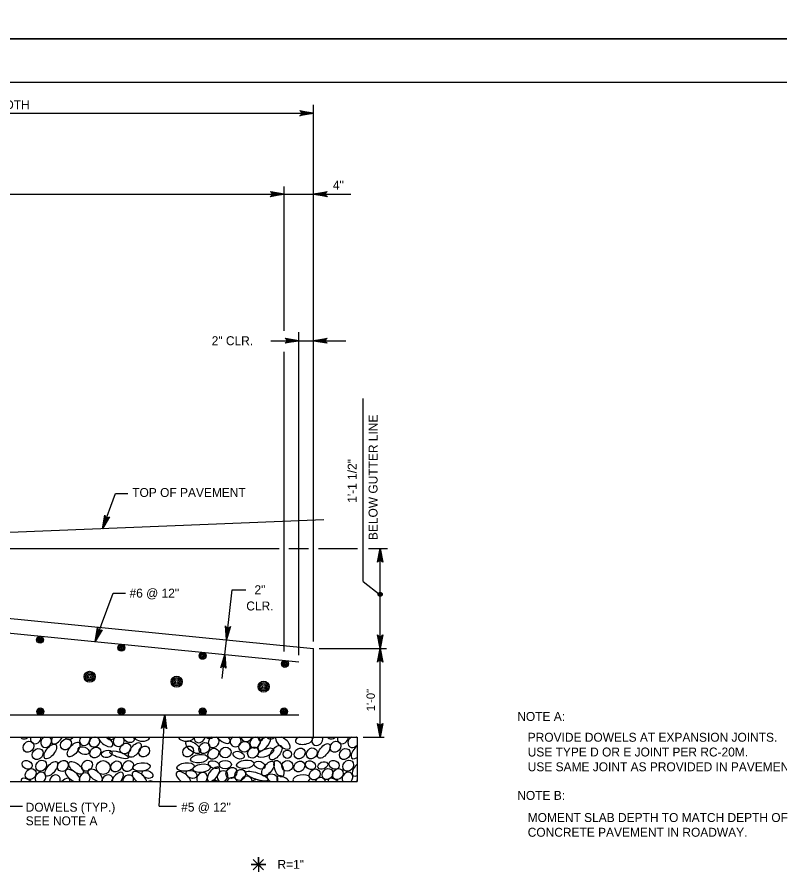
# Model space of a CAD drawing. Extents: x 638167 to 640248, y 296544 to 298920.
# Drawn here: x 638481.4 to 638743.6, y 298039.1 to 298334 of the extents above; entities that cross this region are included whole.
import ezdxf

# ---------------------------------------------------------------- set-up
doc = ezdxf.new("R2010")
doc.units = 0
for name, color, linetype in [('1', 7, 'Continuous'), ('50', 7, 'Continuous'), ('57', 7, 'Continuous'), ('PLT-BNDY', 7, 'Continuous')]:
    doc.layers.add(name, color=color, linetype=linetype)

# ---------------------------------------------------------------- blocks, each defined once
blk = doc.blocks.new('BAR')
at = {"layer": '50'}
for radius in [2, 1.5, 1, 0.5]:
    blk.add_circle((0, 0), radius, dxfattribs=at)
blk = doc.blocks.new('DIMDOT')
at = {"layer": '57'}
for radius in [2, 1]:
    blk.add_circle((0, 0), radius, dxfattribs=at)

msp = doc.modelspace()

# ---------------------------------------------------------------- linework, layer by layer
at = {"layer": '1'}
for p, q in [((638991.78, 298311.48), (638205.78, 298311.48)), ((638583.3, 298119.26), (638583.3, 298303.81)), ((638288.02, 298300.95), (638583.3, 298300.95)), ((638573.14, 298226.1), (638573.14, 298275.76)), ((638288.02, 298273.13), (638596.12, 298273.13)), ((638578.22, 298114.58), (638578.22, 298225.68)), ((638568.59, 298222.7), (638594.42, 298222.7)), ((638573.14, 298115.86), (638573.14, 298218.87)), ((638600.36, 298139.94), (638600.36, 298202.84)), ((638510.69, 298158.06), (638515.19, 298170.14)), ((638515.19, 298170.14), (638519.44, 298170.14)), ((638586.78, 298161.11), (638478.9, 298156.79)), ((638341.35, 298151.22), (638571.51, 298151.22)), ((638574.8, 298151.22), (638581.57, 298151.22)), ((638585.04, 298151.22), (638598.45, 298151.22)), ((638602.24, 298151.22), (638608.75, 298151.22)), ((638606.19, 298086.44), (638606.19, 298151.22)), ((638297.78, 298140.07), (638578.22, 298112.32)), ((638339.46, 298141.06), (638583.3, 298116.92)), ((638600.36, 298139.94), (638606.19, 298135.31)), ((638551.87, 298106.54), (638555.29, 298137.11)), ((638555.29, 298137.11), (638560.05, 298137.11)), ((638508.2, 298119.25), (638514.4, 298135.89)), ((638514.4, 298135.89), (638518.65, 298135.89)), ((638583.3, 298086.44), (638583.3, 298116.92)), ((638585.28, 298116.92), (638608.37, 298116.92)), ((638291.5, 298094.06), (638578.22, 298094.06)), ((638530.24, 298062.68), (638532.15, 298094.06)), ((638288.02, 298086.44), (638583.3, 298086.44)), ((638583.3, 298086.44), (638598.3, 298086.44)), ((638598.3, 298086.44), (638598.3, 298071.2)), ((638600.3, 298086.44), (638607.6, 298086.44)), ((638273.02, 298071.2), (638598.3, 298071.2)), ((638477.91, 298062.68), (638483.2, 298062.68)), ((638530.24, 298062.68), (638536.19, 298062.68)), ((638564.31, 298042.61), (638564.31, 298042.61))]:
    msp.add_line(p, q, dxfattribs=at)
for points in [[(638583.3, 298300.95), (638578.6, 298300.06), (638578.78, 298300.19), (638578.96, 298300.32), (638579.05, 298300.47), (638579.15, 298300.63), (638579.17, 298300.79), (638579.2, 298300.95), (638579.17, 298301.1), (638579.15, 298301.26), (638579.05, 298301.42), (638578.96, 298301.58), (638578.78, 298301.7), (638578.6, 298301.83), (638583.3, 298300.95), (638578.78, 298301.7), (638578.96, 298301.58), (638583.3, 298300.95), (638579.05, 298301.42), (638579.15, 298301.26), (638583.3, 298300.95), (638579.17, 298301.1), (638579.2, 298300.95), (638583.3, 298300.95), (638579.17, 298300.79), (638579.15, 298300.63), (638583.3, 298300.95), (638579.05, 298300.47), (638578.96, 298300.32), (638583.3, 298300.95), (638578.78, 298300.19)], [(638573.14, 298273.13), (638568.44, 298272.25), (638568.62, 298272.38), (638568.8, 298272.5), (638568.89, 298272.66), (638568.99, 298272.82), (638569.01, 298272.98), (638569.04, 298273.13), (638569.01, 298273.29), (638568.99, 298273.45), (638568.89, 298273.61), (638568.8, 298273.76), (638568.62, 298273.89), (638568.44, 298274.02), (638573.14, 298273.13), (638568.62, 298273.89), (638568.8, 298273.76), (638573.14, 298273.13), (638568.89, 298273.61), (638568.99, 298273.45), (638573.14, 298273.13), (638569.01, 298273.29), (638569.04, 298273.13), (638573.14, 298273.13), (638569.01, 298272.98), (638568.99, 298272.82), (638573.14, 298273.13), (638568.89, 298272.66), (638568.8, 298272.5), (638573.14, 298273.13), (638568.62, 298272.38)], [(638583.3, 298273.13), (638587.99, 298274.02), (638587.81, 298273.89), (638587.63, 298273.76), (638587.54, 298273.61), (638587.45, 298273.45), (638587.42, 298273.29), (638587.39, 298273.13), (638587.42, 298272.98), (638587.45, 298272.82), (638587.54, 298272.66), (638587.63, 298272.5), (638587.81, 298272.38), (638587.99, 298272.25), (638583.3, 298273.13), (638587.81, 298272.38), (638587.63, 298272.5), (638583.3, 298273.13), (638587.54, 298272.66), (638587.45, 298272.82), (638583.3, 298273.13), (638587.42, 298272.98), (638587.39, 298273.13), (638583.3, 298273.13), (638587.42, 298273.29), (638587.45, 298273.45), (638583.3, 298273.13), (638587.54, 298273.61), (638587.63, 298273.76), (638583.3, 298273.13), (638587.81, 298273.89)], [(638578.22, 298222.7), (638573.52, 298221.82), (638573.7, 298221.94), (638573.88, 298222.07), (638573.97, 298222.22), (638574.07, 298222.38), (638574.09, 298222.54), (638574.12, 298222.7), (638574.09, 298222.85), (638574.07, 298223.01), (638573.97, 298223.17), (638573.88, 298223.33), (638573.7, 298223.45), (638573.52, 298223.58), (638578.22, 298222.7), (638573.7, 298223.45), (638573.88, 298223.33), (638578.22, 298222.7), (638573.97, 298223.17), (638574.07, 298223.01), (638578.22, 298222.7), (638574.09, 298222.85), (638574.12, 298222.7), (638578.22, 298222.7), (638574.09, 298222.54), (638574.07, 298222.38), (638578.22, 298222.7), (638573.97, 298222.22), (638573.88, 298222.07), (638578.22, 298222.7), (638573.7, 298221.94)], [(638583.3, 298222.7), (638587.99, 298223.58), (638587.81, 298223.45), (638587.63, 298223.33), (638587.54, 298223.17), (638587.45, 298223.01), (638587.42, 298222.85), (638587.39, 298222.7), (638587.42, 298222.54), (638587.45, 298222.38), (638587.54, 298222.22), (638587.63, 298222.07), (638587.81, 298221.94), (638587.99, 298221.82), (638583.3, 298222.7), (638587.81, 298221.94), (638587.63, 298222.07), (638583.3, 298222.7), (638587.54, 298222.22), (638587.45, 298222.38), (638583.3, 298222.7), (638587.42, 298222.54), (638587.39, 298222.7), (638583.3, 298222.7), (638587.42, 298222.85), (638587.45, 298223.01), (638583.3, 298222.7), (638587.54, 298223.17), (638587.63, 298223.33), (638583.3, 298222.7), (638587.81, 298223.45)], [(638510.69, 298158.06), (638511.5, 298162.77), (638511.56, 298162.56), (638511.61, 298162.35), (638511.73, 298162.2), (638511.84, 298162.06), (638511.98, 298161.98), (638512.12, 298161.9), (638512.27, 298161.87), (638512.43, 298161.84), (638512.61, 298161.87), (638512.79, 298161.91), (638512.97, 298162.03), (638513.15, 298162.16), (638510.69, 298158.06), (638512.97, 298162.03), (638512.79, 298161.91), (638510.69, 298158.06), (638512.61, 298161.87), (638512.43, 298161.84), (638510.69, 298158.06), (638512.27, 298161.87), (638512.12, 298161.9), (638510.69, 298158.06), (638511.98, 298161.98), (638511.84, 298162.06), (638510.69, 298158.06), (638511.73, 298162.2), (638511.61, 298162.35), (638510.69, 298158.06), (638511.56, 298162.56)], [(638606.19, 298151.22), (638607.07, 298146.52), (638606.94, 298146.7), (638606.82, 298146.88), (638606.66, 298146.97), (638606.5, 298147.07), (638606.35, 298147.09), (638606.19, 298147.12), (638606.03, 298147.09), (638605.87, 298147.07), (638605.72, 298146.97), (638605.56, 298146.88), (638605.43, 298146.7), (638605.31, 298146.52), (638606.19, 298151.22), (638605.43, 298146.7), (638605.56, 298146.88), (638606.19, 298151.22), (638605.72, 298146.97), (638605.87, 298147.07), (638606.19, 298151.22), (638606.03, 298147.09), (638606.19, 298147.12), (638606.19, 298151.22), (638606.35, 298147.09), (638606.5, 298147.07), (638606.19, 298151.22), (638606.66, 298146.97), (638606.82, 298146.88), (638606.19, 298151.22), (638606.94, 298146.7)], [(638508.2, 298119.25), (638509.01, 298123.96), (638509.07, 298123.75), (638509.12, 298123.53), (638509.24, 298123.39), (638509.35, 298123.25), (638509.49, 298123.17), (638509.63, 298123.09), (638509.78, 298123.06), (638509.94, 298123.03), (638510.12, 298123.06), (638510.3, 298123.09), (638510.48, 298123.22), (638510.66, 298123.35), (638508.2, 298119.25), (638510.48, 298123.22), (638510.3, 298123.09), (638508.2, 298119.25), (638510.12, 298123.06), (638509.94, 298123.03), (638508.2, 298119.25), (638509.78, 298123.06), (638509.63, 298123.09), (638508.2, 298119.25), (638509.49, 298123.17), (638509.35, 298123.25), (638508.2, 298119.25), (638509.24, 298123.39), (638509.12, 298123.53), (638508.2, 298119.25), (638509.07, 298123.75)], [(638553.36, 298119.89), (638553.01, 298124.65), (638553.11, 298124.46), (638553.22, 298124.27), (638553.37, 298124.16), (638553.51, 298124.04), (638553.67, 298124), (638553.82, 298123.96), (638553.98, 298123.97), (638554.14, 298123.97), (638554.3, 298124.05), (638554.47, 298124.13), (638554.62, 298124.29), (638554.76, 298124.46), (638553.36, 298119.89), (638554.62, 298124.29), (638554.47, 298124.13), (638553.36, 298119.89), (638554.3, 298124.05), (638554.14, 298123.97), (638553.36, 298119.89), (638553.98, 298123.97), (638553.82, 298123.96), (638553.36, 298119.89), (638553.67, 298124), (638553.51, 298124.04), (638553.36, 298119.89), (638553.37, 298124.16), (638553.22, 298124.27), (638553.36, 298119.89), (638553.11, 298124.46)], [(638606.19, 298116.92), (638605.31, 298121.62), (638605.43, 298121.44), (638605.56, 298121.26), (638605.72, 298121.17), (638605.87, 298121.07), (638606.03, 298121.05), (638606.19, 298121.02), (638606.35, 298121.05), (638606.5, 298121.07), (638606.66, 298121.17), (638606.82, 298121.26), (638606.94, 298121.44), (638607.07, 298121.62), (638606.19, 298116.92), (638606.94, 298121.44), (638606.82, 298121.26), (638606.19, 298116.92), (638606.66, 298121.17), (638606.5, 298121.07), (638606.19, 298116.92), (638606.35, 298121.05), (638606.19, 298121.02), (638606.19, 298116.92), (638606.03, 298121.05), (638605.87, 298121.07), (638606.19, 298116.92), (638605.72, 298121.17), (638605.56, 298121.26), (638606.19, 298116.92), (638605.43, 298121.44)], [(638606.19, 298116.92), (638607.07, 298112.23), (638606.94, 298112.41), (638606.82, 298112.59), (638606.66, 298112.68), (638606.5, 298112.78), (638606.35, 298112.8), (638606.19, 298112.83), (638606.03, 298112.8), (638605.87, 298112.78), (638605.72, 298112.68), (638605.56, 298112.59), (638605.43, 298112.41), (638605.31, 298112.23), (638606.19, 298116.92), (638605.43, 298112.41), (638605.56, 298112.59), (638606.19, 298116.92), (638605.72, 298112.68), (638605.87, 298112.78), (638606.19, 298116.92), (638606.03, 298112.8), (638606.19, 298112.83), (638606.19, 298116.92), (638606.35, 298112.8), (638606.5, 298112.78), (638606.19, 298116.92), (638606.66, 298112.68), (638606.82, 298112.59), (638606.19, 298116.92), (638606.94, 298112.41)], [(638552.8, 298114.84), (638553.15, 298110.07), (638553.05, 298110.26), (638552.95, 298110.46), (638552.8, 298110.57), (638552.65, 298110.68), (638552.5, 298110.72), (638552.35, 298110.77), (638552.19, 298110.76), (638552.03, 298110.75), (638551.86, 298110.67), (638551.69, 298110.6), (638551.55, 298110.43), (638551.4, 298110.27), (638552.8, 298114.84), (638551.55, 298110.43), (638551.69, 298110.6), (638552.8, 298114.84), (638551.86, 298110.67), (638552.03, 298110.75), (638552.8, 298114.84), (638552.19, 298110.76), (638552.35, 298110.77), (638552.8, 298114.84), (638552.5, 298110.72), (638552.65, 298110.68), (638552.8, 298114.84), (638552.8, 298110.57), (638552.95, 298110.46), (638552.8, 298114.84), (638553.05, 298110.26)], [(638532.15, 298094.06), (638532.74, 298089.32), (638532.63, 298089.51), (638532.51, 298089.7), (638532.36, 298089.8), (638532.21, 298089.9), (638532.05, 298089.94), (638531.9, 298089.98), (638531.74, 298089.96), (638531.58, 298089.94), (638531.42, 298089.86), (638531.26, 298089.77), (638531.12, 298089.6), (638530.98, 298089.43), (638532.15, 298094.06), (638531.12, 298089.6), (638531.26, 298089.77), (638532.15, 298094.06), (638531.42, 298089.86), (638531.58, 298089.94), (638532.15, 298094.06), (638531.74, 298089.96), (638531.9, 298089.98), (638532.15, 298094.06), (638532.05, 298089.94), (638532.21, 298089.9), (638532.15, 298094.06), (638532.36, 298089.8), (638532.51, 298089.7), (638532.15, 298094.06), (638532.63, 298089.51)], [(638606.19, 298086.44), (638605.31, 298091.14), (638605.43, 298090.96), (638605.56, 298090.78), (638605.72, 298090.69), (638605.87, 298090.59), (638606.03, 298090.57), (638606.19, 298090.54), (638606.35, 298090.57), (638606.5, 298090.59), (638606.66, 298090.69), (638606.82, 298090.78), (638606.94, 298090.96), (638607.07, 298091.14), (638606.19, 298086.44), (638606.94, 298090.96), (638606.82, 298090.78), (638606.19, 298086.44), (638606.66, 298090.69), (638606.5, 298090.59), (638606.19, 298086.44), (638606.35, 298090.57), (638606.19, 298090.54), (638606.19, 298086.44), (638606.03, 298090.57), (638605.87, 298090.59), (638606.19, 298086.44), (638605.72, 298090.69), (638605.56, 298090.78), (638606.19, 298086.44), (638605.43, 298090.96)], [(638562.53, 298044.39), (638566.1, 298040.83), (638564.31, 298042.61), (638566.1, 298044.39), (638562.53, 298040.83), (638564.31, 298042.61), (638561.79, 298042.61), (638566.83, 298042.61), (638564.31, 298042.61), (638564.31, 298045.13), (638564.31, 298040.09)]]:
    msp.add_lwpolyline(points, dxfattribs=at)
msp.add_circle((638510.98, 298075.94), 2.39, dxfattribs=at)
for centre, major_axis, ratio, start_param, end_param in [((638484.06, 298087.74), (1.35, 1.52), 0.844245, 2.967408, 4.603431), ((638487.78, 298086.05), (1.35, 1.52), 0.844245, 2.008108, 5.562731), ((638491.34, 298084.75), (1.35, 1.52), 0.844245, 1.11244, 6.458399), ((638495.36, 298086.59), (-1.86, -2.36), 0.479042, 5.130486, 8.155839), ((638499.43, 298087.56), (1.35, 1.52), 0.844245, 2.840874, 4.729965), ((638504.66, 298085.42), (1.35, 1.52), 0.844245, 1.646659, 5.92418), ((638507.94, 298084.75), (-1.76, -0.7), 0.87402, 4.347672, 10.501851), ((638511.77, 298085.25), (-2.36, 1.86), 0.479042, 0.443803, 4.744324), ((638513.79, 298087.49), (1.35, 1.52), 0.844245, 2.798262, 4.772577), ((638516.32, 298085.04), (-1.78, -0.71), 0.948581, 5.012713, 9.897231), ((638519.78, 298085.99), (1.85, -0.65), 0.646802, 3.301963, 7.121802), ((638524.33, 298086.32), (2.57, -0.11), 0.504072, 3.123827, 6.463685), ((638539.49, 298086.32), (2.57, -0.11), 0.504072, 3.123827, 6.463685), ((638544.15, 298086.39), (1.35, 1.52), 0.844245, 2.187172, 5.383667), ((638547.83, 298087.89), (1.35, 1.52), 0.844245, 3.07937, 4.491469), ((638548.94, 298084.71), (1.35, 1.52), 0.844245, 1.061779, 6.50906), ((638552.1, 298086.42), (-2.36, 1.86), 0.479042, 1.014341, 4.173787), ((638556.53, 298084.88), (-1.78, -0.71), 0.948581, 4.858014, 10.05193), ((638560.19, 298086.73), (-1.78, -0.71), 0.948581, 6.041055, 8.868889), ((638563.25, 298084.57), (1.35, 1.52), 0.844245, 0.812597, 6.758242), ((638566.35, 298084.21), (-1.86, -2.36), 0.479042, 3.984367, 9.301958), ((638565.43, 298089.19), (0.61, 4.01), 0.282192, 2.36721, 4.002176), ((638568.82, 298087.7), (1.35, 1.52), 0.844245, 2.937326, 4.633513), ((638572.76, 298084.45), (-2.36, 1.86), 0.479042, 6.144575, 11.609923), ((638573.73, 298088.24), (1.35, 1.52), 0.844245, 3.456732, 4.114107), ((638580, 298085.41), (-2.99, -0.36), 0.479042, 5.260141, 9.956857), ((638579.38, 298088.95), (-1.86, -2.36), 0.479042, 0.238343, 0.481611), ((638582.63, 298088.32), (1.35, 1.52), 0.844245, 3.627473, 3.943366), ((638584.58, 298085.38), (1.35, 1.52), 0.844245, 1.619643, 5.951196), ((638589.66, 298087.74), (1.35, 1.52), 0.844245, 2.967408, 4.603431), ((638593.38, 298086.05), (1.35, 1.52), 0.844245, 2.008108, 5.562731), ((638596.94, 298084.75), (1.35, 1.52), 0.844245, 1.11244, 4.773193), ((638596.94, 298084.75), (1.35, 1.52), 0.844245, 6.27398, 6.458399), ((638598.39, 298081.48), (-1.86, -2.36), 0.479042, 4.204006, 7.267307), ((638500.45, 298073.17), (-2.36, 1.86), 0.479042, 3.037298, 8.434015), ((638508.23, 298073.3), (-2.36, 1.86), 0.479042, 2.873239, 8.598074), ((638548.87, 298073.65), (-1.86, -2.36), 0.479042, 0.613344, 6.389796), ((638598.73, 298075.52), (-1.86, -2.36), 0.479042, 4.365569, 7.105744), ((638485.22, 298070.11), (-2.36, 1.86), 0.479042, 4.69169, 6.779622), ((638489.38, 298072.44), (1.35, 1.52), 0.844245, 4.644979, 9.209045), ((638494.36, 298071.54), (1.35, 1.52), 0.844245, 5.179508, 8.674516), ((638497.41, 298069.76), (-1.86, -2.36), 0.479042, 2.538262, 4.464878), ((638504.58, 298072.18), (1.35, 1.52), 0.844245, 4.815265, 9.038759), ((638512.42, 298071.5), (1.35, 1.52), 0.844245, 5.200099, 8.653925), ((638515.74, 298071.82), (-1.86, -2.36), 0.479042, 1.685696, 5.317444), ((638519.53, 298071.48), (1.35, 1.52), 0.844245, 5.210279, 8.643745), ((638523.37, 298072.42), (-2.36, 1.86), 0.479042, 3.57213, 7.899183), ((638538.53, 298072.42), (-2.36, 1.86), 0.479042, 3.57213, 7.899183), ((638544.96, 298072.33), (1.35, 1.52), 0.844245, 4.720434, 9.133591), ((638552.01, 298072.98), (1.35, 1.52), 0.844245, 4.147339, 9.706685), ((638555.16, 298070.61), (1.35, 1.52), 0.844245, 5.676034, 8.17799), ((638560.26, 298071.16), (-1.78, -0.71), 0.948581, 2.768835, 5.857924), ((638569.17, 298072.32), (1.85, -0.65), 0.646802, 5.825434, 10.881517), ((638573.14, 298070.94), (-2.36, 1.86), 0.479042, 4.285286, 7.186027), ((638579.17, 298071.97), (-2.99, -0.36), 0.479042, 2.351329, 6.582484), ((638585.52, 298070.66), (1.35, 1.52), 0.844245, 5.644884, 8.209141), ((638590.82, 298070.11), (-2.36, 1.86), 0.479042, 4.69169, 6.779622), ((638594.98, 298072.44), (1.35, 1.52), 0.844245, 4.644979, 9.209045), ((638599.96, 298071.54), (1.35, 1.52), 0.844245, 1.906891, 2.391331), ((638526.96, 298069.45), (1.35, 1.52), 0.844245, 0.243434, 1.04422), ((638551.86, 298069.33), (3.55, -1.95), 0.282192, 2.12602, 3.204967), ((638563.64, 298069.99), (-1.78, -0.71), 0.948581, 3.464469, 5.16229)]:
    msp.add_ellipse(centre, major_axis=major_axis, ratio=ratio, start_param=start_param, end_param=end_param, dxfattribs=at)
for centre, major_axis, ratio in [((638485.27, 298083.1), (1.35, 1.52), 0.844245), ((638492.79, 298081.48), (-1.86, -2.36), 0.479042), ((638498.16, 298083.94), (1.35, 1.52), 0.844245), ((638500.8, 298082.16), (-1.86, -2.36), 0.479042), ((638518.6, 298082.51), (1.35, 1.52), 0.844245), ((638521.87, 298081.99), (-1.86, -2.36), 0.479042), ((638541.91, 298082.94), (-2.36, 1.86), 0.479042), ((638545.75, 298082.65), (1.35, 1.52), 0.844245), ((638559.5, 298083.09), (-1.78, -0.71), 0.948581), ((638570.33, 298081.08), (-1.86, -2.36), 0.479042), ((638586.84, 298081.65), (-1.86, -2.36), 0.479042), ((638590.86, 298083.1), (1.35, 1.52), 0.844245), ((638488.42, 298080.6), (1.35, 1.52), 0.844245), ((638504.24, 298081.77), (1.85, -0.65), 0.646802), ((638508.26, 298081.12), (1.35, 1.52), 0.844245), ((638512.18, 298080.64), (1.85, 0.37), 0.666084), ((638516.43, 298080.35), (3.19, -1.02), 0.276285), ((638525.03, 298081.48), (1.35, 1.52), 0.844245), ((638540.19, 298081.48), (1.35, 1.52), 0.844245), ((638548.84, 298080.69), (1.35, 1.52), 0.844245), ((638553.02, 298081.11), (-1.78, -0.71), 0.948581), ((638557.56, 298080.21), (1.85, -0.65), 0.646802), ((638562.5, 298081.09), (1.35, 1.52), 0.844245), ((638566.81, 298081.03), (2.75, 1.17), 0.422273), ((638574.28, 298080.53), (0, 1.43), 0.982495), ((638578.51, 298080.79), (1.35, 1.52), 0.844245), ((638582.67, 298080.81), (1.35, 1.52), 0.844245), ((638594.02, 298080.6), (1.35, 1.52), 0.844245), ((638484.79, 298076.92), (1.61, -0.83), 0.796199), ((638489.62, 298076.58), (1.35, 1.52), 0.844245), ((638493.13, 298075.52), (-1.86, -2.36), 0.479042), ((638497.1, 298076.51), (1.35, 1.52), 0.844245), ((638501.63, 298075.83), (-2.36, 1.86), 0.479042), ((638505.39, 298076.59), (1.35, 1.52), 0.844245), ((638515.41, 298076.33), (1.35, 1.52), 0.844245), ((638519.49, 298076.45), (1.35, 1.52), 0.844245), ((638544, 298079.02), (-2.99, -0.36), 0.479042), ((638549.04, 298076.96), (1.85, -0.65), 0.646802), ((638552.92, 298076.98), (2.11, 0), 0.671766), ((638559.82, 298077.08), (-2.99, -0.36), 0.479042), ((638564.74, 298076.78), (1.85, -0.65), 0.646802), ((638567.63, 298075.61), (-1.86, -2.36), 0.479042), ((638571.38, 298075.56), (1.12, -2.79), 0.479042), ((638574.28, 298076.52), (-1.78, -0.71), 0.948581), ((638578.41, 298076.31), (1.35, 1.52), 0.844245), ((638582.23, 298076.74), (1.61, -0.83), 0.796199), ((638586.47, 298076.66), (1.62, 0.73), 0.687276), ((638590.38, 298076.92), (1.61, -0.83), 0.796199), ((638595.22, 298076.58), (1.35, 1.52), 0.844245), ((638486.03, 298073.69), (1.35, 1.52), 0.844245), ((638524.14, 298076.17), (-2.99, -0.36), 0.479042), ((638526.16, 298073.6), (1.85, -0.65), 0.646802), ((638539.3, 298076.17), (-2.99, -0.36), 0.479042), ((638541.32, 298073.6), (1.85, -0.65), 0.646802), ((638544.83, 298075.72), (-2.99, -0.36), 0.479042), ((638555.05, 298074.1), (1.35, 1.52), 0.844245), ((638558.07, 298073.41), (1.35, 1.52), 0.844245), ((638583.69, 298073.58), (1.35, 1.52), 0.844245), ((638588.08, 298073.71), (1.35, 1.52), 0.844245), ((638591.63, 298073.69), (1.35, 1.52), 0.844245), ((638563.8, 298072.99), (3.84, -1.3), 0.282192)]:
    msp.add_ellipse(centre, major_axis=major_axis, ratio=ratio, dxfattribs=at)
at = {"layer": 'PLT-BNDY'}
for points in [[(638166.78, 298920.48), (639007.78, 298920.48), (639007.78, 298326.48), (638166.78, 298326.48)], [(638166.78, 298326.48), (639007.78, 298326.48), (639007.78, 297732.48), (638166.78, 297732.48)]]:
    msp.add_lwpolyline(points, close=True, dxfattribs=at)

# ---------------------------------------------------------------- block references
at = {"layer": '1'}
for name, p, xscale, yscale, rotation in [('DIMDOT', (638606.19, 298135.54), 0.34999999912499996, 0.34999999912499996, -5.194274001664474), ('BAR', (638489.27, 298119.89), 0.5953136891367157, 0.5953136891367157, -90.00000000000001), ('BAR', (638517.21, 298117.13), 0.5953136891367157, 0.5953136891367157, -90.00000000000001), ('BAR', (638545.15, 298114.36), 0.5953136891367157, 0.5953136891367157, -90.00000000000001), ('BAR', (638573.44, 298111.6), 0.5953136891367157, 0.5953136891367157, -90.00000000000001), ('BAR', (638489.32, 298095.25), 0.5953136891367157, 0.5953136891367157, -90.00000000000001), ('BAR', (638517.26, 298095.25), 0.5953136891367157, 0.5953136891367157, -90.00000000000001), ('BAR', (638545.2, 298095.25), 0.5953136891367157, 0.5953136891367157, -90.00000000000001), ('BAR', (638573.14, 298095.25), 0.5953136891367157, 0.5953136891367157, -90.00000000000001)]:
    msp.add_blockref(name, p, dxfattribs=dict(at, xscale=xscale, yscale=yscale, rotation=rotation))
at = {"layer": '1', "xscale": 0.9524673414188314, "yscale": 0.9524673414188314}
for p in [(638506.29, 298107.16), (638536.23, 298105.45), (638566.16, 298103.74)]:
    msp.add_blockref('BAR', p, dxfattribs=at)

# ---------------------------------------------------------------- texts
at = {"layer": '1'}
for s, p in [('BARRIER MOMENT SLAB WIDTH', (638421.78, 298302.33)), ('4"', (638589.95, 298274.69)), ('2" CLR.', (638548.27, 298221.18)), ('TOP OF PAVEMENT', (638520.95, 298168.99)), ('#6 @ 12"', (638520.02, 298134.39)), ('2"', (638562.99, 298135.55)), ('CLR.', (638560.17, 298129.97)), ('NOTE A:', (638653.34, 298091.99)), ('PROVIDE DOWELS AT EXPANSION JOINTS.', (638656.93, 298084.83)), ('USE TYPE D OR E JOINT PER RC-20M.', (638656.93, 298079.76)), ('USE SAME JOINT AS PROVIDED IN PAVEMENT.', (638656.93, 298074.68)), ('NOTE B:', (638653.34, 298064.84)), ('DOWELS (TYP.)', (638484.32, 298060.77)), ('#5 @ 12"', (638537.78, 298060.81)), ('MOMENT SLAB DEPTH TO MATCH DEPTH OF', (638656.93, 298057.23)), ('SEE NOTE A', (638484.32, 298056.1)), ('CONCRETE PAVEMENT IN ROADWAY.', (638656.93, 298052.16)), ('R=1"', (638570.9, 298041.13))]:
    msp.add_text(s, height=3.072, dxfattribs=at).set_placement(p)
for s, height, p in [('BELOW GUTTER LINE', 3.072, (638605.29, 298154.17)), ('1\'-1 1/2"', 3.072, (638598.11, 298167)), ('1\'-0"', 2.88, (638604.38, 298095.31))]:
    msp.add_text(s, height=height, rotation=90, dxfattribs=at).set_placement(p)

doc.saveas('drawing.dxf')
